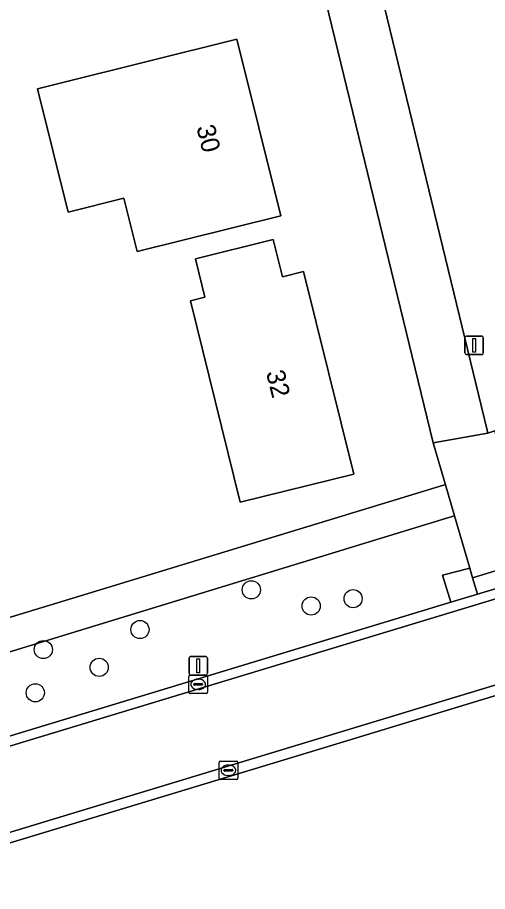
# Model space of a CAD drawing. Extents: x 162661 to 163484, y 380247 to 381230.
# Drawn here: x 162882.05 to 162907.41, y 380734.06 to 380781.18 of the extents above; entities that cross this region are included whole.
import ezdxf

# ---------------------------------------------------------------- set-up
doc = ezdxf.new("R2010")
doc.units = 0
for name, color, linetype in [('IMGEO_Berm_halfverhard', 7, 'Continuous'), ('IMGEO_Boom', 7, 'Continuous'), ('IMGEO_Erf', 7, 'Continuous'), ('IMGEO_Groenvoorziening', 7, 'Continuous'), ('IMGEO_Kolk', 7, 'Continuous'), ('IMGEO_Lichtmast', 7, 'Continuous'), ('IMGEO_Pand', 7, 'Continuous'), ('IMGEO_Pand_nummerreeks', 7, 'Continuous'), ('IMGEO_Rijbaan_lokaal_gesloten', 7, 'Continuous'), ('IMGEO_Rijbaan_lokaal_open', 7, 'Continuous'), ('IMGEO_Voetpad_open', 7, 'Continuous')]:
    doc.layers.add(name, color=color, linetype=linetype)

msp = doc.modelspace()

# ---------------------------------------------------------------- linework, layer by layer
at = {"layer": 'IMGEO_Berm_halfverhard'}
msp.add_lwpolyline([(162906.602, 380750.977), (162906.451, 380751.496), (162904.982, 380751.105), (162905.421, 380749.656), (162906.861, 380750.093)], close=True, dxfattribs=at)
at = {"layer": 'IMGEO_Boom'}
for centre in [(162894.667, 380750.321), (162900.155, 380749.846), (162897.893, 380749.45), (162888.658, 380748.181), (162883.446, 380747.1), (162886.459, 380746.144), (162883.012, 380744.77)]:
    msp.add_circle(centre, 0.489, dxfattribs=at)
at = {"layer": 'IMGEO_Erf'}
for points in [[(162980.011, 380860.673), (162972.81, 380858.32), (162965.533, 380856.211), (162947.405, 380851.384), (162881.58, 380833.855), (162829.67, 380819.973), (162829.461, 380819.913), (162834.599, 380800.825), (162835.049, 380799.153), (162840.23, 380780.296), (162849.091, 380746.861), (162850.394, 380741.856), (162851.047, 380739.531), (162885.452, 380750), (162905.036, 380755.959), (162905.139, 380755.989), (162904.475, 380758.253), (162892.914, 380805.776)], [(162954.012, 380758.66), (162897.8, 380741.576), (162880.446, 380736.315), (162878.841, 380735.907), (162876.106, 380735.042)]]:
    msp.add_lwpolyline(points, dxfattribs=at)
for points in [[(162883.138, 380777.334), (162884.285, 380777.62), (162893.89, 380780.012), (162896.255, 380770.486), (162888.503, 380768.554), (162887.785, 380771.434), (162884.792, 380770.688)], [(162891.377, 380765.902), (162892.157, 380766.095), (162891.646, 380768.161), (162895.852, 380769.2), (162896.346, 380767.203), (162897.484, 380767.485), (162900.187, 380756.564), (162894.063, 380755.048)]]:
    msp.add_lwpolyline(points, close=True, dxfattribs=at)
at = {"layer": 'IMGEO_Groenvoorziening'}
for points in [[(162897.033, 380801.656), (162901.093, 380784.866), (162907.382, 380758.925), (162907.419, 380758.771), (162907.81, 380758.889), (162921.966, 380763.154), (162921.908, 380763.343), (162922.417, 380763.498), (162907.634, 380804.593)], [(162905.421, 380749.656), (162904.982, 380751.105), (162906.451, 380751.496), (162905.631, 380754.311), (162905.14, 380754.167), (162891.515, 380750), (162851.835, 380737.865)], [(162858.397, 380735.296), (162860.771, 380736.045), (162860.753, 380736.106), (162905.421, 380749.656)]]:
    msp.add_lwpolyline(points, dxfattribs=at)
at = {"layer": 'IMGEO_Kolk'}
for p, q in [((162891.297, 380744.801), (162891.297, 380745.653)), ((162891.372, 380745.727), (162892.224, 380745.727)), ((162891.785, 380745.507), (162891.81, 380745.507)), ((162892.298, 380745.653), (162892.298, 380744.801)), ((162891.556, 380745.221), (162891.556, 380745.233)), ((162891.994, 380745.184), (162891.596, 380745.184)), ((162891.599, 380745.27), (162891.997, 380745.27)), ((162891.808, 380744.947), (162891.783, 380744.947)), ((162892.04, 380745.233), (162892.04, 380745.221)), ((162892.224, 380744.727), (162891.372, 380744.727)), ((162892.932, 380740.166), (162892.932, 380741.018)), ((162893.007, 380741.092), (162893.859, 380741.092)), ((162893.42, 380740.872), (162893.445, 380740.872)), ((162893.933, 380741.018), (162893.933, 380740.166)), ((162893.191, 380740.586), (162893.191, 380740.598)), ((162893.629, 380740.549), (162893.231, 380740.549)), ((162893.234, 380740.635), (162893.632, 380740.635)), ((162893.443, 380740.312), (162893.418, 380740.312)), ((162893.675, 380740.598), (162893.675, 380740.586)), ((162893.859, 380740.092), (162893.007, 380740.092))]:
    msp.add_line(p, q, dxfattribs=at)
for points in [[(162891.297, 380744.801), (162891.297, 380745.653)], [(162891.372, 380745.727), (162892.224, 380745.727)], [(162892.298, 380745.653), (162892.298, 380744.801)], [(162892.224, 380744.727), (162891.372, 380744.727)], [(162892.932, 380740.166), (162892.932, 380741.018)], [(162893.007, 380741.092), (162893.859, 380741.092)], [(162893.933, 380741.018), (162893.933, 380740.166)], [(162893.859, 380740.092), (162893.007, 380740.092)]]:
    msp.add_lwpolyline(points, dxfattribs=at)
for centre, radius, start, end in [((162891.374, 380745.651), 0.0765, 91.552, 178.448), ((162891.374, 380745.651), 0.0765, 91.552, 178.448), ((162892.222, 380745.651), 0.0765, 1.552, 88.448), ((162892.222, 380745.651), 0.0765, 1.552, 88.448), ((162891.596, 380745.23), 0.0403, 85.8775, 175.7526), ((162891.593, 380745.22), 0.0366, 178.938, 274.7102), ((162891.997, 380745.227), 0.043, 264.8664, 352.4533), ((162892.001, 380745.232), 0.0386, 1.7309, 96.639), ((162891.374, 380744.803), 0.0765, 181.552, 268.448), ((162891.374, 380744.803), 0.0765, 181.552, 268.448), ((162892.222, 380744.803), 0.0765, 271.552, 358.448), ((162892.222, 380744.803), 0.0765, 271.552, 358.448), ((162893.009, 380741.016), 0.0765, 91.552, 178.448), ((162893.009, 380741.016), 0.0765, 91.552, 178.448), ((162893.857, 380741.016), 0.0765, 1.552, 88.448), ((162893.857, 380741.016), 0.0765, 1.552, 88.448), ((162893.231, 380740.595), 0.0403, 85.8775, 175.7526), ((162893.228, 380740.585), 0.0366, 178.938, 274.7102), ((162893.632, 380740.592), 0.043, 264.8664, 352.4533), ((162893.636, 380740.597), 0.0386, 1.7309, 96.639), ((162893.009, 380740.168), 0.0765, 181.552, 268.448), ((162893.009, 380740.168), 0.0765, 181.552, 268.448), ((162893.857, 380740.168), 0.0765, 271.552, 358.448), ((162893.857, 380740.168), 0.0765, 271.552, 358.448)]:
    msp.add_arc(centre, radius, start, end, dxfattribs=at)
for centre, major_axis, ratio, start_param, end_param in [((162891.784, 380745.227), (-0.387, 0.002), 0.722429, 4.712389, 7.853982), ((162891.809, 380745.227), (-0.39, 0.002), 0.717154, 1.570796, 4.712389), ((162893.419, 380740.592), (-0.387, 0.002), 0.722429, 4.712389, 7.853982), ((162893.444, 380740.592), (-0.39, 0.002), 0.717154, 1.570796, 4.712389)]:
    msp.add_ellipse(centre, major_axis=major_axis, ratio=ratio, start_param=start_param, end_param=end_param, dxfattribs=at)
at = {"layer": 'IMGEO_Lichtmast'}
for p, q in [((162906.191, 380763.101), (162906.191, 380763.901)), ((162906.191, 380763.901), (162906.191, 380763.101)), ((162906.291, 380764.001), (162907.081, 380764.001)), ((162907.081, 380764.001), (162906.291, 380764.001)), ((162907.181, 380763.901), (162907.181, 380763.101)), ((162907.181, 380763.101), (162907.181, 380763.901)), ((162907.081, 380763.001), (162906.291, 380763.001)), ((162906.291, 380763.001), (162907.081, 380763.001)), ((162891.306, 380745.829), (162891.306, 380746.629)), ((162891.306, 380746.629), (162891.306, 380745.829)), ((162891.406, 380746.729), (162892.196, 380746.729)), ((162892.196, 380746.729), (162891.406, 380746.729)), ((162892.296, 380746.629), (162892.296, 380745.829)), ((162892.296, 380745.829), (162892.296, 380746.629)), ((162892.196, 380745.729), (162891.406, 380745.729)), ((162891.406, 380745.729), (162892.196, 380745.729))]:
    msp.add_line(p, q, dxfattribs=at)
for points in [[(162906.611, 380763.876), (162906.761, 380763.876), (162906.761, 380763.126), (162906.611, 380763.126), (162906.611, 380763.876)], [(162891.726, 380746.604), (162891.876, 380746.604), (162891.876, 380745.854), (162891.726, 380745.854), (162891.726, 380746.604)]]:
    msp.add_lwpolyline(points, dxfattribs=at)
for centre, start, end in [((162906.291, 380763.901), 90, 180), ((162906.291, 380763.901), 90, 180), ((162907.081, 380763.901), 0, 90), ((162907.081, 380763.901), 360, 90), ((162906.291, 380763.101), 180, 270), ((162906.291, 380763.101), 180, 270), ((162907.081, 380763.101), 270, 0), ((162907.081, 380763.101), 270, 0), ((162891.406, 380746.629), 90, 180), ((162891.406, 380746.629), 90, 180), ((162892.196, 380746.629), 0, 90), ((162892.196, 380746.629), 360, 90), ((162891.406, 380745.829), 180, 270), ((162891.406, 380745.829), 180, 270), ((162892.196, 380745.829), 270, 0), ((162892.196, 380745.829), 270, 0)]:
    msp.add_arc(centre, 0.1, start, end, dxfattribs=at)
at = {"layer": 'IMGEO_Pand'}
for points in [[(162893.89, 380780.012), (162884.285, 380777.62), (162883.138, 380777.334), (162884.792, 380770.688), (162887.785, 380771.434), (162888.503, 380768.554), (162896.255, 380770.486)], [(162894.063, 380755.048), (162900.187, 380756.564), (162897.484, 380767.485), (162896.346, 380767.203), (162895.852, 380769.2), (162891.646, 380768.161), (162892.157, 380766.095), (162891.377, 380765.902)]]:
    msp.add_lwpolyline(points, close=True, dxfattribs=at)
at = {"layer": 'IMGEO_Rijbaan_lokaal_gesloten'}
msp.add_lwpolyline([(162943.853, 380759.265), (162942.012, 380760.182), (162860.899, 380735.613), (162859.794, 380735.265), (162861.104, 380731.004), (162867.044, 380732.815), (162867.469, 380732.943), (162875.325, 380735.325), (162875.852, 380735.497), (162899.799, 380742.755), (162955.124, 380759.519), (162956.082, 380761.304)], dxfattribs=at)
at = {"layer": 'IMGEO_Rijbaan_lokaal_open'}
for points in [[(162940.66, 380760.298), (162934.024, 380758.285), (162927.653, 380756.396), (162927.086, 380756.223), (162924.328, 380755.383), (162924.023, 380755.29), (162910.173, 380751.069), (162906.861, 380750.093), (162905.421, 380749.656), (162860.753, 380736.106), (162860.771, 380736.045), (162860.899, 380735.613), (162942.012, 380760.182)], [(162955.124, 380759.519), (162899.799, 380742.755), (162875.852, 380735.497), (162876.106, 380735.042), (162878.841, 380735.907), (162880.446, 380736.315), (162897.8, 380741.576), (162954.012, 380758.66)]]:
    msp.add_lwpolyline(points, dxfattribs=at)
at = {"layer": 'IMGEO_Voetpad_open'}
for points in [[(162908.899, 380809.951), (162899.867, 380807.592), (162892.914, 380805.776), (162904.475, 380758.253), (162907.419, 380758.771), (162907.382, 380758.925), (162901.093, 380784.866), (162897.033, 380801.656)], [(162891.515, 380750), (162905.14, 380754.167), (162905.631, 380754.311), (162905.139, 380755.989), (162905.036, 380755.959), (162885.452, 380750), (162851.047, 380739.531)], [(162851.835, 380737.865), (162891.515, 380750)]]:
    msp.add_lwpolyline(points, dxfattribs=at)
for points in [[(162908.292, 380757.294), (162907.81, 380758.889), (162907.419, 380758.771), (162904.475, 380758.253), (162905.139, 380755.989), (162905.631, 380754.311), (162906.451, 380751.496), (162906.602, 380750.977), (162909.902, 380751.966)], [(162906.861, 380750.093), (162910.173, 380751.069), (162909.902, 380751.966), (162906.602, 380750.977)]]:
    msp.add_lwpolyline(points, close=True, dxfattribs=at)

# ---------------------------------------------------------------- texts
at = {"layer": 'IMGEO_Pand_nummerreeks'}
for s, rotation, p in [('30', 283.9971, (162891.694, 380775.264)), ('32', 283.9016, (162895.452, 380762.042))]:
    msp.add_text(s, height=1, rotation=rotation, dxfattribs=at).set_placement(p)

doc.saveas('drawing.dxf')
